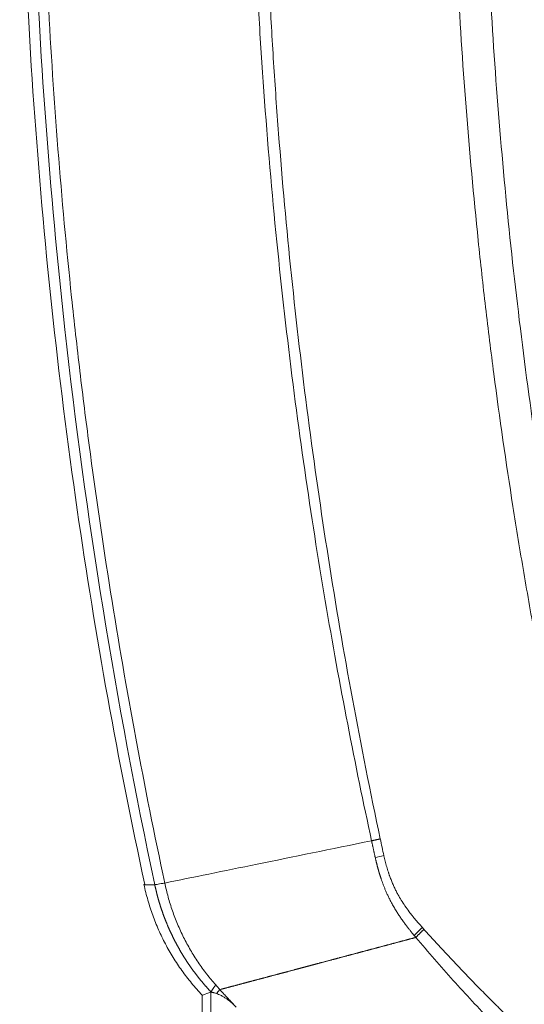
# Model space of a CAD drawing. Header units: millimetres. Extents: x 0 to 594, y 0 to 420.
# Tile 644 of 915: x 233.15 to 235.89, y 327.05 to 332.41. Entities that reach past the tile are written whole.
import ezdxf

# ---------------------------------------------------------------- set-up
doc = ezdxf.new("R2010")
doc.units = ezdxf.units.MM
doc.layers.add('1', color=7, linetype='Continuous', true_color=0xffffff)

msp = doc.modelspace()

# ---------------------------------------------------------------- linework, layer by layer
at = {"layer": '1', "color": 155, "linetype": 'Continuous', "lineweight": 18}
msp.add_line((234.143, 327.1055), (234.143, 317.6231), dxfattribs=at)
at = {"layer": '1', "color": 155, "linetype": 'Continuous', "lineweight": 13}
msp.add_line((234.1899, 327.1204), (234.1899, 317.6082), dxfattribs=at)
for centre, major_axis, ratio, start_param, end_param in [((235.2014, 327.8788), (0.2433, 0.0573), 0.004157, 1.865778, 2.074202), ((235.4099, 327.4879), (0.188, 0.1648), 0.141109, 1.824695, 2.09364), ((234.3732, 327.2893), (0.1814, 0.172), 0.098146, 2.5181, 3.017464)]:
    msp.add_ellipse(centre, major_axis=major_axis, ratio=ratio, start_param=start_param, end_param=end_param, dxfattribs=at)
at = {"layer": '1', "color": 155, "linetype": 'Continuous', "lineweight": 18}
for points, knots in [([(233.1504, 334.1534), (233.1496, 333.4167), (233.2009, 331.9433), (233.4299, 329.7871), (233.6841, 328.3812), (233.8304, 327.7058)], [0, 0, 0, 0, 0.339684, 0.681396, 1, 1, 1, 1]), ([(235.6655, 334.1143), (235.6655, 333.872), (235.6687, 333.63), (235.6814, 333.1468), (235.6909, 332.9055), (235.7161, 332.4235), (235.7319, 332.1829), (235.7696, 331.7022), (235.7916, 331.4622), (235.8419, 330.9829), (235.8984, 330.5043), (235.9674, 330.0269), (236.0427, 329.5502), (236.1242, 329.0742), (236.2184, 328.5995), (236.2686, 328.3625)], [0, 0, 0, 0, 0.125, 0.125, 0.25, 0.25, 0.375, 0.375, 0.5, 0.5, 0.625, 0.75, 0.75, 0.875, 1, 1, 1, 1]), ([(235.0639, 327.9438), (234.8434, 327.8987), (234.4377, 327.8158), (234.0906, 327.7451), (233.9387, 327.7142)], [0, 0, 0, 0, 0.514404, 1, 1, 1, 1]), ([(233.9387, 327.7142), (233.9316, 327.7129), (233.9251, 327.7117), (233.9133, 327.7096), (233.908, 327.7086), (233.8988, 327.7071), (233.8948, 327.7065), (233.8885, 327.7056), (233.8861, 327.7053), (233.8844, 327.7051)], [0, 0, 0, 0, 0.25, 0.25, 0.5, 0.5, 0.75, 0.75, 1, 1, 1, 1]), ([(235.3044, 327.4184), (235.3026, 327.4179), (235.2991, 327.4169), (235.2938, 327.4155), (235.2885, 327.4141), (235.2832, 327.4127), (235.2779, 327.4113), (235.2726, 327.4099), (235.2673, 327.4084), (235.262, 327.407), (235.2567, 327.4056), (235.2514, 327.4042), (235.2461, 327.4028), (235.2408, 327.4014), (235.2355, 327.4), (235.2302, 327.3986), (235.2249, 327.3972), (235.2196, 327.3957), (235.2143, 327.3943), (235.2091, 327.3929), (235.2038, 327.3915), (235.1985, 327.3901), (235.1932, 327.3887), (235.188, 327.3873), (235.1827, 327.3859), (235.1774, 327.3845), (235.1721, 327.3831), (235.1669, 327.3817), (235.1616, 327.3803), (235.1564, 327.3789), (235.1511, 327.3775), (235.1458, 327.3761), (235.1406, 327.3747), (235.1353, 327.3733), (235.1301, 327.3719), (235.1248, 327.3705), (235.1196, 327.3691), (235.1143, 327.3677), (235.1091, 327.3663), (235.1039, 327.3649), (235.0986, 327.3635), (235.0934, 327.3621), (235.0882, 327.3607), (235.0829, 327.3593), (235.0777, 327.3579), (235.0725, 327.3565), (235.0673, 327.3551), (235.0621, 327.3538), (235.0568, 327.3524), (235.0516, 327.351), (235.0464, 327.3496), (235.0412, 327.3482), (235.036, 327.3468), (235.0308, 327.3454), (235.0256, 327.3441), (235.0204, 327.3427), (235.0152, 327.3413), (235.0101, 327.3399), (235.0049, 327.3385), (234.9997, 327.3371), (234.9945, 327.3358), (234.9893, 327.3344), (234.9842, 327.333), (234.979, 327.3316), (234.9738, 327.3303), (234.9687, 327.3289), (234.9635, 327.3275), (234.9584, 327.3261), (234.9532, 327.3248), (234.9481, 327.3234), (234.9429, 327.322), (234.9378, 327.3207), (234.9326, 327.3193), (234.9275, 327.3179), (234.9224, 327.3166), (234.9172, 327.3152), (234.9121, 327.3138), (234.907, 327.3125), (234.9019, 327.3111), (234.8968, 327.3097), (234.8917, 327.3084), (234.8866, 327.307), (234.8815, 327.3057), (234.8764, 327.3043), (234.8713, 327.3029), (234.8662, 327.3016), (234.8611, 327.3002), (234.856, 327.2989), (234.851, 327.2975), (234.8459, 327.2962), (234.8408, 327.2948), (234.8358, 327.2935), (234.8307, 327.2921), (234.8256, 327.2908), (234.8206, 327.2895), (234.8155, 327.2881), (234.8105, 327.2868), (234.8055, 327.2854), (234.8004, 327.2841), (234.7954, 327.2828), (234.7904, 327.2814), (234.7854, 327.2801), (234.7803, 327.2787), (234.7753, 327.2774), (234.7703, 327.2761), (234.7653, 327.2747), (234.7603, 327.2734), (234.7553, 327.2721), (234.7504, 327.2708), (234.7454, 327.2694), (234.7404, 327.2681), (234.7354, 327.2668), (234.7305, 327.2655), (234.7255, 327.2642), (234.7205, 327.2628), (234.7156, 327.2615), (234.7107, 327.2602), (234.7057, 327.2589), (234.7008, 327.2576), (234.6958, 327.2563), (234.6909, 327.255), (234.686, 327.2536), (234.6811, 327.2523), (234.6762, 327.251), (234.6713, 327.2497), (234.6664, 327.2484), (234.6615, 327.2471), (234.6566, 327.2458), (234.6517, 327.2445), (234.6468, 327.2432), (234.642, 327.2419), (234.6371, 327.2406), (234.6322, 327.2393), (234.6274, 327.2381), (234.6225, 327.2368), (234.6177, 327.2355), (234.6128, 327.2342), (234.608, 327.2329), (234.6032, 327.2316), (234.5984, 327.2303), (234.5935, 327.2291), (234.5887, 327.2278), (234.5839, 327.2265), (234.5791, 327.2252), (234.5743, 327.224), (234.5696, 327.2227), (234.5648, 327.2214), (234.56, 327.2202), (234.5552, 327.2189), (234.5505, 327.2176), (234.5457, 327.2164), (234.541, 327.2151), (234.5362, 327.2138), (234.5315, 327.2126), (234.5268, 327.2113), (234.522, 327.2101), (234.5173, 327.2088), (234.5126, 327.2076), (234.5079, 327.2063), (234.5032, 327.2051), (234.4985, 327.2038), (234.4938, 327.2026), (234.4891, 327.2013), (234.4845, 327.2001), (234.4798, 327.1988), (234.4751, 327.1976), (234.4705, 327.1964), (234.4658, 327.1951), (234.4612, 327.1939), (234.4566, 327.1927), (234.4519, 327.1914), (234.4473, 327.1902), (234.4427, 327.189), (234.4381, 327.1878), (234.4335, 327.1866), (234.4289, 327.1853), (234.4243, 327.1841), (234.4198, 327.1829), (234.4152, 327.1817), (234.4106, 327.1805), (234.4061, 327.1793), (234.4015, 327.1781), (234.397, 327.1769), (234.3924, 327.1757), (234.3879, 327.1744), (234.3834, 327.1732), (234.3789, 327.1721), (234.3744, 327.1709), (234.3699, 327.1697), (234.3654, 327.1685), (234.3609, 327.1673), (234.3564, 327.1661), (234.352, 327.1649), (234.3475, 327.1637), (234.343, 327.1625), (234.3386, 327.1614), (234.3342, 327.1602), (234.3297, 327.159), (234.3253, 327.1578), (234.3209, 327.1567), (234.3165, 327.1555), (234.3121, 327.1543), (234.3077, 327.1532), (234.3033, 327.152), (234.2989, 327.1508), (234.2946, 327.1497), (234.2902, 327.1485), (234.2859, 327.1474), (234.2815, 327.1462), (234.2772, 327.1451), (234.2729, 327.1439), (234.2685, 327.1428), (234.2642, 327.1416), (234.2599, 327.1405), (234.2556, 327.1394), (234.2513, 327.1382), (234.2471, 327.1371), (234.2428, 327.136), (234.24, 327.1352), (234.2385, 327.1348)], [0, 0, 0, 0, 0.004322, 0.008647, 0.012975, 0.017306, 0.02164, 0.025977, 0.030317, 0.03466, 0.039006, 0.043355, 0.047707, 0.052062, 0.056421, 0.060782, 0.065146, 0.069513, 0.073883, 0.078256, 0.082631, 0.08701, 0.091392, 0.095777, 0.100165, 0.104555, 0.108949, 0.113345, 0.117745, 0.122147, 0.126552, 0.130961, 0.135372, 0.139786, 0.144203, 0.148623, 0.153045, 0.157471, 0.161899, 0.166331, 0.170765, 0.175202, 0.179642, 0.184085, 0.18853, 0.192979, 0.19743, 0.201884, 0.206342, 0.210801, 0.215264, 0.21973, 0.224198, 0.228669, 0.233143, 0.23762, 0.242099, 0.246582, 0.251067, 0.255555, 0.260046, 0.264539, 0.269035, 0.273534, 0.278036, 0.282541, 0.287048, 0.291558, 0.29607, 0.300586, 0.305104, 0.309625, 0.314149, 0.318675, 0.323204, 0.327735, 0.33227, 0.336807, 0.341346, 0.345889, 0.350434, 0.354981, 0.359532, 0.364085, 0.36864, 0.373198, 0.377759, 0.382323, 0.386889, 0.391457, 0.396029, 0.400603, 0.405179, 0.409758, 0.41434, 0.418924, 0.42351, 0.4281, 0.432691, 0.437286, 0.441883, 0.446482, 0.451084, 0.455688, 0.460295, 0.464905, 0.469517, 0.474131, 0.478748, 0.483367, 0.487989, 0.492613, 0.497239, 0.501868, 0.506499, 0.511133, 0.515769, 0.520407, 0.525048, 0.529691, 0.534336, 0.538984, 0.543634, 0.548286, 0.552941, 0.557598, 0.562257, 0.566919, 0.571583, 0.576249, 0.580917, 0.585588, 0.590261, 0.594936, 0.599614, 0.604294, 0.608976, 0.613661, 0.618347, 0.623036, 0.627727, 0.632421, 0.637116, 0.641814, 0.646514, 0.651217, 0.655921, 0.660628, 0.665337, 0.670048, 0.674761, 0.679476, 0.684194, 0.688914, 0.693635, 0.698359, 0.703086, 0.707814, 0.712544, 0.717277, 0.722012, 0.726748, 0.731487, 0.736228, 0.740971, 0.745717, 0.750464, 0.755213, 0.759965, 0.764718, 0.769474, 0.774231, 0.778991, 0.783753, 0.788516, 0.793282, 0.79805, 0.802819, 0.807591, 0.812365, 0.81714, 0.821918, 0.826698, 0.831479, 0.836263, 0.841048, 0.845835, 0.850625, 0.855416, 0.860209, 0.865004, 0.869801, 0.8746, 0.8794, 0.884203, 0.889007, 0.893814, 0.898622, 0.903431, 0.908243, 0.913057, 0.917872, 0.922689, 0.927508, 0.932329, 0.937151, 0.941975, 0.946801, 0.951629, 0.956458, 0.96129, 0.966123, 0.970957, 0.975793, 0.980631, 0.985471, 0.990312, 0.995155, 1, 1, 1, 1]), ([(234.1899, 327.1204), (234.1729, 327.1145), (234.1502, 327.1067), (234.143, 327.1041), (234.143, 327.104)], [0, 0, 0, 0, 0.548223, 1, 1, 1, 1]), ([(234.1912, 327.1206), (234.1914, 327.1205), (234.1915, 327.1205), (234.1918, 327.1205), (234.1922, 327.1204), (234.1934, 327.1203), (234.1946, 327.1201), (234.1964, 327.1198), (234.1973, 327.1196), (234.1994, 327.1191), (234.2017, 327.1186), (234.2043, 327.118), (234.207, 327.1173), (234.2085, 327.1169), (234.213, 327.1156), (234.2163, 327.1145), (234.2199, 327.1133)], [0, 0, 0, 0, 0.03125, 0.03125, 0.0625, 0.125, 0.25, 0.25, 0.375, 0.375, 0.5, 0.625, 0.625, 0.75, 0.75, 1, 1, 1, 1]), ([(234.2199, 327.1133), (234.2222, 327.1162), (234.2249, 327.1194), (234.231, 327.1266), (234.2344, 327.1305), (234.2382, 327.1347)], [0, 0, 0, 0, 0.5, 0.5, 1, 1, 1, 1]), ([(234.2199, 327.1132), (234.2237, 327.1119), (234.2277, 327.1104), (234.236, 327.107), (234.2404, 327.105), (234.246, 327.1022), (234.2472, 327.1016), (234.2495, 327.1004), (234.2507, 327.0998), (234.2542, 327.0979), (234.2565, 327.0966), (234.2636, 327.0925), (234.2684, 327.0894), (234.2755, 327.0846), (234.2791, 327.0821), (234.2827, 327.0794), (234.285, 327.0776), (234.2862, 327.0767), (234.2922, 327.0721), (234.2968, 327.0682), (234.306, 327.0602), (234.3105, 327.056), (234.3193, 327.0474), (234.3236, 327.0429), (234.3279, 327.0384)], [0, 0, 0, 0, 0.125, 0.125, 0.25, 0.25, 0.28125, 0.28125, 0.3125, 0.3125, 0.375, 0.375, 0.5, 0.5, 0.5625, 0.59375, 0.59375, 0.625, 0.625, 0.75, 0.75, 0.875, 0.875, 1, 1, 1, 1])]:
    msp.add_open_spline(points, degree=3, knots=knots, dxfattribs=at)
at = {"layer": '1', "color": 155, "linetype": 'Continuous', "lineweight": 13}
for points, knots in [([(233.8844, 327.7052), (233.6725, 328.6975), (233.3873, 330.4532), (233.2285, 332.6114), (233.2079, 333.737), (233.2079, 334.1143), (233.2079, 334.1143)], [0, 0, 0, 0, 0.473715, 0.823762, 0.999975, 1, 1, 1, 1]), ([(233.2629, 334.1143), (233.2629, 333.8471), (233.2664, 333.5799), (233.2769, 333.1787), (233.2812, 333.0449), (233.2918, 332.777), (233.3226, 332.1065), (233.3755, 331.4341), (233.4462, 330.7638), (233.4612, 330.6299), (233.493, 330.3623), (233.5434, 329.9613), (233.6794, 329.029), (233.8269, 328.2373), (233.9387, 327.7142)], [0, 0, 0, 0, 0.125, 0.125, 0.1875, 0.1875, 0.25, 0.5, 0.5, 0.5625, 0.5625, 0.625, 0.75, 1, 1, 1, 1]), ([(235.0639, 327.9438), (235.0195, 328.1484), (234.9325, 328.5704), (234.8099, 329.2424), (234.6978, 329.9536), (234.6319, 330.4542), (234.5714, 330.968), (234.5439, 331.2316), (234.4952, 331.7722), (234.4741, 332.0491), (234.4481, 332.4746), (234.4403, 332.6181), (234.4269, 332.9084), (234.4211, 333.0552), (234.4118, 333.3523), (234.4046, 333.6526), (234.402, 333.9594), (234.4019, 334.1143)], [0, 0, 0, 0, 0.125, 0.25, 0.375, 0.5, 0.5, 0.625, 0.625, 0.75, 0.75, 0.8125, 0.8125, 0.875, 0.875, 0.9375, 1, 1, 1, 1]), ([(234.4703, 334.1143), (234.4697, 333.5964), (234.4823, 333.0783), (234.5151, 332.4325), (234.5225, 332.3034), (234.5391, 332.0455), (234.5664, 331.6589), (234.6013, 331.2732), (234.6814, 330.5029), (234.7484, 329.9909), (234.9094, 328.9701), (235.0034, 328.4613), (235.1109, 327.954)], [0, 0, 0, 0, 0.25, 0.25, 0.3125, 0.3125, 0.375, 0.5, 0.5, 0.75, 0.75, 1, 1, 1, 1]), ([(236.0967, 328.3278), (236.0465, 328.5655), (235.9994, 328.8038), (235.9334, 329.1621), (235.9015, 329.3415), (235.8715, 329.5212), (235.8518, 329.6411), (235.8422, 329.7011), (235.795, 330.0011), (235.7604, 330.2415), (235.7131, 330.6029), (235.6907, 330.7837), (235.67, 330.9647), (235.6567, 331.0855), (235.6502, 331.1459), (235.6187, 331.448), (235.5966, 331.6898), (235.5589, 332.1738), (235.5431, 332.416), (235.518, 332.9007), (235.5086, 333.1432), (235.4961, 333.6285), (235.493, 333.8713), (235.493, 334.1143)], [0, 0, 0, 0, 0.125, 0.125, 0.1875, 0.21875, 0.21875, 0.25, 0.25, 0.375, 0.375, 0.4375, 0.46875, 0.46875, 0.5, 0.5, 0.625, 0.625, 0.75, 0.75, 0.875, 0.875, 1, 1, 1, 1]), ([(235.0838, 327.852), (235.0835, 327.8535), (235.0828, 327.8566), (235.0817, 327.8612), (235.0806, 327.8661), (235.0795, 327.8711), (235.0784, 327.8762), (235.0772, 327.8816), (235.076, 327.8871), (235.0748, 327.8927), (235.0735, 327.8985), (235.0723, 327.9045), (235.0709, 327.9107), (235.0696, 327.917), (235.0682, 327.9235), (235.0668, 327.9301), (235.0653, 327.9369), (235.0644, 327.9415), (235.0639, 327.9438)], [0, 0, 0, 0, 0.04915, 0.10008, 0.152791, 0.207283, 0.263557, 0.321612, 0.381447, 0.443063, 0.50646, 0.571635, 0.63859, 0.707322, 0.77783, 0.850114, 0.924171, 1, 1, 1, 1]), ([(235.2958, 327.4286), (235.2953, 327.4293), (235.294, 327.4309), (235.2918, 327.4335), (235.2893, 327.4366), (235.2864, 327.4402), (235.2831, 327.4443), (235.2794, 327.4488), (235.2753, 327.4539), (235.2709, 327.4595), (235.2661, 327.4656), (235.2609, 327.4722), (235.2554, 327.4794), (235.2496, 327.4871), (235.2435, 327.4953), (235.237, 327.5041), (235.2303, 327.5135), (235.222, 327.5254), (235.2119, 327.5404), (235.2, 327.5588), (235.1876, 327.5793), (235.1748, 327.6017), (235.1633, 327.6234), (235.1535, 327.6433), (235.1456, 327.6605), (235.1384, 327.6771), (235.1319, 327.693), (235.1261, 327.7081), (235.1209, 327.7225), (235.1174, 327.7326), (235.1154, 327.7386), (235.1146, 327.7408), (235.1139, 327.743), (235.1131, 327.7453), (235.1123, 327.7477), (235.1115, 327.7502), (235.1107, 327.7528), (235.1099, 327.7554), (235.109, 327.758), (235.1082, 327.7608), (235.1073, 327.7636), (235.1064, 327.7665), (235.1055, 327.7694), (235.1046, 327.7724), (235.1037, 327.7755), (235.1027, 327.7787), (235.1018, 327.7819), (235.1008, 327.7852), (235.0999, 327.7886), (235.0989, 327.792), (235.0979, 327.7955), (235.097, 327.7991), (235.096, 327.8027), (235.095, 327.8065), (235.094, 327.8103), (235.093, 327.8141), (235.092, 327.818), (235.091, 327.822), (235.09, 327.8261), (235.0889, 327.8303), (235.0879, 327.8345), (235.0869, 327.8388), (235.0859, 327.8431), (235.0848, 327.8475), (235.0841, 327.8505), (235.0838, 327.852)], [0, 0, 0, 0, 0.005767, 0.012847, 0.021239, 0.030945, 0.041963, 0.054296, 0.067941, 0.0829, 0.099173, 0.116759, 0.135659, 0.155874, 0.177404, 0.200251, 0.224417, 0.249906, 0.29178, 0.337708, 0.387686, 0.44171, 0.499776, 0.541234, 0.580782, 0.61842, 0.654148, 0.687962, 0.719856, 0.749825, 0.754506, 0.759333, 0.764305, 0.769422, 0.774684, 0.780092, 0.785645, 0.791343, 0.797187, 0.803176, 0.80931, 0.815589, 0.822013, 0.828583, 0.835298, 0.842157, 0.849162, 0.856312, 0.863606, 0.871045, 0.878629, 0.886358, 0.894231, 0.902248, 0.91041, 0.918716, 0.927168, 0.935764, 0.944505, 0.953391, 0.962423, 0.971599, 0.980921, 0.990388, 1, 1, 1, 1]), ([(235.1304, 327.8631), (235.131, 327.8606), (235.1321, 327.8557), (235.1339, 327.8484), (235.1357, 327.8412), (235.1375, 327.8341), (235.1393, 327.827), (235.1412, 327.82), (235.1431, 327.8131), (235.145, 327.8063), (235.147, 327.7996), (235.149, 327.7929), (235.151, 327.7863), (235.153, 327.7798), (235.1551, 327.7734), (235.1572, 327.7671), (235.1593, 327.7608), (235.1633, 327.7493), (235.1695, 327.7327), (235.1781, 327.7114), (235.1872, 327.6909), (235.1968, 327.671), (235.2091, 327.6475), (235.2251, 327.6203), (235.2457, 327.5891), (235.266, 327.5611), (235.2855, 327.5362), (235.2983, 327.5206), (235.3065, 327.5109), (235.3095, 327.5072), (235.3127, 327.5036), (235.3159, 327.4998), (235.3191, 327.4961), (235.3225, 327.4922), (235.3259, 327.4883), (235.3293, 327.4844), (235.3329, 327.4804), (235.3365, 327.4763), (235.3389, 327.4736), (235.3401, 327.4722)], [0, 0, 0, 0, 0.016788, 0.03342, 0.049895, 0.066214, 0.082378, 0.098387, 0.114243, 0.129945, 0.145494, 0.160892, 0.176138, 0.191234, 0.20618, 0.220977, 0.235626, 0.250128, 0.302112, 0.353052, 0.402995, 0.451995, 0.500106, 0.579459, 0.662708, 0.750043, 0.810583, 0.87486, 0.88527, 0.895873, 0.906669, 0.917658, 0.928841, 0.940217, 0.951787, 0.96355, 0.975507, 0.987657, 1, 1, 1, 1]), ([(233.8256, 327.7057), (233.8255, 327.7054), (233.8261, 327.7052), (233.8294, 327.7048), (233.8329, 327.7047), (233.8426, 327.7045), (233.849, 327.7045), (233.8645, 327.7047), (233.8737, 327.7049), (233.8844, 327.7052)], [0, 0, 0, 0, 0.188476, 0.188476, 0.458984, 0.458984, 0.729492, 0.729492, 1, 1, 1, 1]), ([(234.1911, 327.1208), (234.1901, 327.1219), (234.188, 327.1241), (234.1849, 327.1274), (234.1819, 327.1308), (234.1788, 327.1341), (234.1758, 327.1374), (234.1728, 327.1408), (234.1697, 327.1441), (234.1668, 327.1475), (234.1638, 327.1509), (234.1608, 327.1542), (234.1579, 327.1576), (234.1549, 327.161), (234.152, 327.1644), (234.1491, 327.1678), (234.1462, 327.1712), (234.1433, 327.1747), (234.1405, 327.1781), (234.1376, 327.1816), (234.1348, 327.185), (234.132, 327.1885), (234.1292, 327.1919), (234.1264, 327.1954), (234.1236, 327.1989), (234.1208, 327.2024), (234.1181, 327.2058), (234.1154, 327.2093), (234.1127, 327.2129), (234.11, 327.2164), (234.1073, 327.2199), (234.1046, 327.2234), (234.1019, 327.2269), (234.0993, 327.2305), (234.0967, 327.234), (234.0941, 327.2376), (234.0915, 327.2411), (234.0889, 327.2447), (234.0863, 327.2482), (234.0838, 327.2518), (234.0812, 327.2554), (234.0787, 327.259), (234.0762, 327.2626), (234.0737, 327.2662), (234.0712, 327.2698), (234.0688, 327.2734), (234.0663, 327.277), (234.0639, 327.2806), (234.0615, 327.2842), (234.0591, 327.2878), (234.0567, 327.2915), (234.0543, 327.2951), (234.052, 327.2987), (234.0497, 327.3024), (234.0473, 327.306), (234.045, 327.3097), (234.0427, 327.3133), (234.0405, 327.317), (234.0382, 327.3206), (234.0359, 327.3243), (234.0337, 327.328), (234.0315, 327.3316), (234.0293, 327.3353), (234.0271, 327.339), (234.0249, 327.3427), (234.0228, 327.3463), (234.0207, 327.35), (234.0185, 327.3537), (234.0164, 327.3574), (234.0143, 327.3611), (234.0123, 327.3648), (234.0102, 327.3685), (234.0081, 327.3722), (234.0061, 327.3759), (234.0041, 327.3796), (234.0021, 327.3833), (234.0001, 327.3871), (233.9981, 327.3908), (233.9962, 327.3945), (233.9943, 327.3982), (233.9923, 327.4019), (233.9904, 327.4056), (233.9885, 327.4094), (233.9866, 327.4131), (233.9848, 327.4168), (233.9829, 327.4206), (233.9811, 327.4243), (233.9793, 327.428), (233.9775, 327.4317), (233.9757, 327.4355), (233.9739, 327.4392), (233.9722, 327.4429), (233.9704, 327.4467), (233.9687, 327.4504), (233.967, 327.4541), (233.9653, 327.4579), (233.9636, 327.4616), (233.9619, 327.4654), (233.9603, 327.4691), (233.9587, 327.4728), (233.957, 327.4766), (233.9554, 327.4803), (233.9538, 327.484), (233.9523, 327.4878), (233.9507, 327.4915), (233.9492, 327.4953), (233.9476, 327.499), (233.9461, 327.5027), (233.9446, 327.5065), (233.9431, 327.5102), (233.9416, 327.5139), (233.9402, 327.5177), (233.9387, 327.5214), (233.9373, 327.5251), (233.9359, 327.5289), (233.9345, 327.5326), (233.9331, 327.5363), (233.9317, 327.54), (233.9304, 327.5438), (233.929, 327.5475), (233.9277, 327.5512), (233.9264, 327.5549), (233.9251, 327.5586), (233.9238, 327.5624), (233.9225, 327.5661), (233.9213, 327.5698), (233.92, 327.5735), (233.9188, 327.5772), (233.9176, 327.5809), (233.9164, 327.5846), (233.9152, 327.5883), (233.914, 327.592), (233.9129, 327.5957), (233.9117, 327.5994), (233.9106, 327.6031), (233.9095, 327.6068), (233.9084, 327.6105), (233.9073, 327.6141), (233.9062, 327.6178), (233.9051, 327.6215), (233.9041, 327.6252), (233.9031, 327.6288), (233.902, 327.6325), (233.901, 327.6362), (233.9, 327.6398), (233.899, 327.6435), (233.8981, 327.6471), (233.8971, 327.6508), (233.8962, 327.6544), (233.8952, 327.6581), (233.8943, 327.6617), (233.8934, 327.6654), (233.8925, 327.669), (233.8917, 327.6726), (233.8908, 327.6763), (233.89, 327.6799), (233.8891, 327.6835), (233.8883, 327.6871), (233.8875, 327.6907), (233.8867, 327.6943), (233.8859, 327.6979), (233.8851, 327.7015), (233.8846, 327.7039), (233.8844, 327.7051)], [0, 0, 0, 0, 0.006775, 0.013545, 0.020311, 0.027072, 0.033828, 0.04058, 0.047327, 0.054069, 0.060806, 0.067538, 0.074265, 0.080988, 0.087705, 0.094417, 0.101124, 0.107826, 0.114523, 0.121214, 0.1279, 0.13458, 0.141255, 0.147924, 0.154588, 0.161246, 0.167899, 0.174545, 0.181186, 0.187821, 0.19445, 0.201073, 0.20769, 0.214301, 0.220906, 0.227504, 0.234096, 0.240682, 0.247261, 0.253834, 0.2604, 0.26696, 0.273513, 0.280059, 0.286599, 0.293132, 0.299658, 0.306177, 0.312689, 0.319194, 0.325692, 0.332183, 0.338667, 0.345143, 0.351613, 0.358075, 0.364531, 0.370978, 0.377419, 0.383852, 0.390277, 0.396695, 0.403106, 0.409509, 0.415904, 0.422291, 0.428671, 0.435043, 0.441408, 0.447764, 0.454113, 0.460453, 0.466786, 0.473111, 0.479427, 0.485736, 0.492036, 0.498328, 0.504612, 0.510888, 0.517156, 0.523415, 0.529666, 0.535908, 0.542142, 0.548368, 0.554585, 0.560793, 0.566993, 0.573184, 0.579367, 0.585541, 0.591706, 0.597863, 0.60401, 0.610149, 0.61628, 0.622401, 0.628513, 0.634616, 0.640711, 0.646796, 0.652873, 0.65894, 0.664998, 0.671047, 0.677087, 0.683118, 0.68914, 0.695152, 0.701155, 0.707149, 0.713134, 0.719109, 0.725075, 0.731031, 0.736978, 0.742916, 0.748844, 0.754763, 0.760672, 0.766571, 0.772461, 0.778342, 0.784212, 0.790074, 0.795925, 0.801767, 0.807599, 0.813422, 0.819234, 0.825037, 0.830831, 0.836614, 0.842388, 0.848152, 0.853905, 0.85965, 0.865384, 0.871108, 0.876822, 0.882527, 0.888221, 0.893906, 0.89958, 0.905245, 0.910899, 0.916544, 0.922178, 0.927803, 0.933417, 0.939022, 0.944616, 0.9502, 0.955774, 0.961338, 0.966891, 0.972435, 0.977968, 0.983491, 0.989005, 0.994507, 1, 1, 1, 1]), ([(233.9387, 327.7142), (233.9443, 327.6887), (233.9503, 327.6632), (233.9641, 327.6128), (233.9719, 327.5879), (233.989, 327.5385), (233.9984, 327.5141), (234.0186, 327.4659), (234.0295, 327.4422), (234.0529, 327.3955), (234.0654, 327.3725), (234.0918, 327.3274), (234.1057, 327.3054), (234.1276, 327.2729), (234.1351, 327.2622), (234.1503, 327.241), (234.162, 327.2253), (234.1741, 327.21), (234.1823, 327.1998), (234.1864, 327.1947), (234.1989, 327.1797), (234.2074, 327.1699), (234.2161, 327.1601)], [0, 0, 0, 0, 0.125, 0.125, 0.25, 0.25, 0.375, 0.375, 0.5, 0.5, 0.625, 0.625, 0.75, 0.75, 0.8125, 0.8125, 0.875, 0.90625, 0.90625, 0.9375, 0.9375, 1, 1, 1, 1]), ([(235.3489, 327.4624), (235.3536, 327.4572), (235.3632, 327.4466), (235.3775, 327.4308), (235.3918, 327.4151), (235.4061, 327.3994), (235.4205, 327.3837), (235.4349, 327.3681), (235.4493, 327.3526), (235.4637, 327.337), (235.4782, 327.3215), (235.4926, 327.3061), (235.5071, 327.2907), (235.5217, 327.2753), (235.5362, 327.26), (235.5508, 327.2447), (235.5654, 327.2294), (235.58, 327.2142), (235.5946, 327.199), (235.6093, 327.1839), (235.624, 327.1688), (235.6387, 327.1537), (235.6534, 327.1387), (235.6681, 327.1237), (235.6829, 327.1088), (235.6977, 327.0939), (235.7125, 327.079), (235.7274, 327.0642), (235.7423, 327.0494), (235.7571, 327.0346), (235.7721, 327.0199), (235.787, 327.0052), (235.802, 326.9906), (235.8169, 326.976), (235.832, 326.9614), (235.847, 326.9469), (235.8621, 326.9324), (235.8771, 326.918), (235.8922, 326.9035), (235.9074, 326.8892), (235.9225, 326.8748), (235.9377, 326.8605), (235.9529, 326.8462), (235.9682, 326.832), (235.9834, 326.8178), (235.9987, 326.8037), (236.014, 326.7895), (236.0293, 326.7754), (236.0447, 326.7614), (236.0601, 326.7474), (236.0755, 326.7334), (236.0909, 326.7194), (236.1064, 326.7055), (236.1218, 326.6916), (236.1373, 326.6778), (236.1529, 326.664), (236.1684, 326.6502), (236.184, 326.6365), (236.1996, 326.6228), (236.2153, 326.6091), (236.231, 326.5954), (236.2466, 326.5818), (236.2624, 326.5683), (236.2781, 326.5547), (236.2939, 326.5412), (236.3097, 326.5277), (236.3255, 326.5143), (236.3414, 326.5009), (236.3573, 326.4875), (236.3732, 326.4742), (236.3891, 326.4609), (236.4051, 326.4476), (236.4211, 326.4343), (236.4371, 326.4211), (236.4532, 326.4079), (236.4692, 326.3948), (236.4854, 326.3817), (236.5015, 326.3686), (236.5177, 326.3555), (236.5339, 326.3425), (236.5501, 326.3295), (236.5663, 326.3165), (236.5826, 326.3036), (236.5989, 326.2907), (236.6153, 326.2778), (236.6317, 326.2649), (236.6481, 326.2521), (236.6645, 326.2393), (236.681, 326.2266), (236.6975, 326.2138), (236.714, 326.2011), (236.7306, 326.1885), (236.7472, 326.1758), (236.7638, 326.1632), (236.7804, 326.1506), (236.7971, 326.138), (236.8138, 326.1255), (236.8306, 326.113), (236.8474, 326.1005), (236.8642, 326.0881), (236.881, 326.0756), (236.8979, 326.0632), (236.9148, 326.0509), (236.9318, 326.0385), (236.9487, 326.0262), (236.9657, 326.0139), (236.9828, 326.0016), (236.9999, 325.9894), (237.0627, 325.9445), (237.1717, 325.8683), (237.3281, 325.7631), (237.4855, 325.6613), (237.6439, 325.5628), (237.8036, 325.4674), (237.9142, 325.404), (237.9744, 325.3701), (237.9838, 325.3648), (237.9933, 325.3595), (238.0027, 325.3543), (238.0122, 325.349), (238.0216, 325.3438), (238.031, 325.3385), (238.0405, 325.3333), (238.0499, 325.3281), (238.0593, 325.3229), (238.0688, 325.3177), (238.0782, 325.3126), (238.0876, 325.3074), (238.0971, 325.3023), (238.1065, 325.2971), (238.1159, 325.292), (238.1254, 325.2869), (238.1348, 325.2818), (238.1442, 325.2768), (238.1537, 325.2717), (238.1631, 325.2666), (238.1725, 325.2616), (238.1819, 325.2566), (238.1914, 325.2515), (238.2008, 325.2465), (238.2102, 325.2415), (238.2197, 325.2366), (238.2291, 325.2316), (238.2385, 325.2266), (238.248, 325.2217), (238.2574, 325.2168), (238.2668, 325.2118), (238.2762, 325.2069), (238.2857, 325.202), (238.2951, 325.1971), (238.3045, 325.1923), (238.314, 325.1874), (238.3234, 325.1825), (238.3328, 325.1777), (238.3423, 325.1729), (238.3517, 325.1681), (238.3611, 325.1633), (238.3706, 325.1585), (238.38, 325.1537), (238.3894, 325.1489), (238.3989, 325.1442), (238.4083, 325.1394), (238.4177, 325.1347), (238.4272, 325.13), (238.4366, 325.1252), (238.446, 325.1205), (238.4555, 325.1159), (238.4649, 325.1112), (238.4744, 325.1065), (238.4838, 325.1019), (238.4932, 325.0972), (238.5027, 325.0926), (238.5121, 325.088), (238.5216, 325.0833), (238.531, 325.0788), (238.5404, 325.0742), (238.5499, 325.0696), (238.5593, 325.065), (238.5688, 325.0605), (238.5782, 325.0559), (238.5877, 325.0514), (238.5971, 325.0469), (238.6066, 325.0424), (238.616, 325.0379), (238.6255, 325.0334), (238.6349, 325.0289), (238.6444, 325.0244), (238.6538, 325.02), (238.6633, 325.0155), (238.6728, 325.0111), (238.6822, 325.0067), (238.6917, 325.0022), (238.7011, 324.9978), (238.7106, 324.9934), (238.7201, 324.9891), (238.7295, 324.9847), (238.739, 324.9803), (238.7485, 324.976), (238.7579, 324.9716), (238.7674, 324.9673), (238.7769, 324.963), (238.7864, 324.9587), (238.7958, 324.9544), (238.8053, 324.9501), (238.8148, 324.9458), (238.8243, 324.9416), (238.8337, 324.9373), (238.8432, 324.933), (238.8527, 324.9288), (238.8622, 324.9246), (238.8717, 324.9204), (238.8812, 324.9162), (238.8907, 324.912), (238.9002, 324.9078), (238.9097, 324.9036), (238.9192, 324.8994), (238.9287, 324.8953), (238.9382, 324.8911), (238.9477, 324.887), (238.9572, 324.8829), (238.9667, 324.8788), (238.973, 324.876), (238.9762, 324.8746)], [0, 0, 0, 0, 0.004765, 0.009527, 0.014285, 0.01904, 0.023792, 0.02854, 0.033286, 0.038028, 0.042767, 0.047503, 0.052236, 0.056966, 0.061693, 0.066418, 0.071139, 0.075858, 0.080574, 0.085287, 0.089997, 0.094705, 0.099411, 0.104113, 0.108814, 0.113511, 0.118207, 0.1229, 0.12759, 0.132279, 0.136965, 0.141649, 0.146331, 0.151011, 0.155688, 0.160364, 0.165038, 0.16971, 0.17438, 0.179048, 0.183715, 0.18838, 0.193043, 0.197704, 0.202365, 0.207023, 0.21168, 0.216336, 0.220991, 0.225644, 0.230296, 0.234947, 0.239597, 0.244245, 0.248893, 0.25354, 0.258186, 0.262831, 0.267475, 0.272119, 0.276762, 0.281404, 0.286046, 0.290687, 0.295328, 0.299969, 0.304609, 0.309249, 0.313889, 0.318528, 0.323168, 0.327808, 0.332447, 0.337087, 0.341727, 0.346367, 0.351008, 0.355649, 0.36029, 0.364932, 0.369575, 0.374218, 0.378862, 0.383506, 0.388152, 0.392798, 0.397445, 0.402093, 0.406743, 0.411393, 0.416045, 0.420698, 0.425353, 0.430009, 0.434666, 0.439325, 0.443986, 0.448648, 0.453312, 0.457978, 0.462646, 0.467316, 0.471988, 0.476662, 0.481338, 0.486017, 0.490698, 0.495381, 0.500067, 0.542335, 0.58427, 0.62593, 0.667377, 0.708671, 0.749875, 0.752278, 0.754679, 0.757079, 0.759477, 0.761873, 0.764268, 0.766661, 0.769053, 0.771443, 0.773832, 0.776219, 0.778605, 0.780989, 0.783371, 0.785753, 0.788132, 0.790511, 0.792888, 0.795263, 0.797637, 0.80001, 0.802381, 0.804751, 0.807119, 0.809486, 0.811852, 0.814217, 0.81658, 0.818941, 0.821302, 0.823661, 0.826019, 0.828376, 0.830731, 0.833085, 0.835438, 0.83779, 0.84014, 0.84249, 0.844838, 0.847184, 0.84953, 0.851875, 0.854218, 0.85656, 0.858902, 0.861242, 0.86358, 0.865918, 0.868255, 0.870591, 0.872925, 0.875259, 0.877591, 0.879923, 0.882253, 0.884583, 0.886911, 0.889239, 0.891565, 0.893891, 0.896215, 0.898539, 0.900861, 0.903183, 0.905504, 0.907824, 0.910143, 0.912461, 0.914778, 0.917095, 0.919411, 0.921725, 0.924039, 0.926352, 0.928665, 0.930976, 0.933287, 0.935597, 0.937906, 0.940214, 0.942522, 0.944829, 0.947135, 0.94944, 0.951745, 0.954049, 0.956353, 0.958655, 0.960957, 0.963259, 0.965559, 0.96786, 0.970159, 0.972458, 0.974756, 0.977054, 0.979351, 0.981647, 0.983943, 0.986239, 0.988534, 0.990828, 0.993122, 0.995415, 0.997708, 1, 1, 1, 1]), ([(238.9187, 324.7418), (238.7632, 324.8085), (238.6068, 324.8803), (238.3718, 324.9962), (238.2934, 325.0362), (238.1366, 325.1189), (238.0582, 325.1616), (237.8232, 325.2939), (237.6668, 325.3877), (237.3555, 325.5867), (237.2007, 325.692), (236.9704, 325.8585), (236.8175, 325.9724), (236.5906, 326.1521), (236.3665, 326.3406), (236.2193, 326.4722), (236.0733, 326.6067), (236.0009, 326.6755), (235.8575, 326.816), (235.7155, 326.9594), (235.507, 327.1836), (235.3713, 327.3391), (235.3044, 327.4183)], [0, 0, 0, 0, 0.125, 0.125, 0.1875, 0.1875, 0.25, 0.25, 0.375, 0.375, 0.5, 0.5, 0.5625, 0.625, 0.6875, 0.75, 0.75, 0.8125, 0.8125, 0.875, 0.9375, 1, 1, 1, 1]), ([(234.3279, 327.0384), (234.3249, 327.0416), (234.3189, 327.048), (234.31, 327.0576), (234.301, 327.0671), (234.292, 327.0767), (234.2831, 327.0864), (234.2741, 327.096), (234.2652, 327.1056), (234.2562, 327.1153), (234.2473, 327.1249), (234.2413, 327.1314), (234.2383, 327.1346)], [0, 0, 0, 0, 0.099803, 0.19965, 0.299541, 0.399475, 0.499454, 0.599476, 0.699541, 0.799651, 0.899804, 1, 1, 1, 1])]:
    msp.add_open_spline(points, degree=3, knots=knots, dxfattribs=at)
for points, weights in [([(235.1109, 327.954), (235.0864, 327.9487), (235.0639, 327.9438)], [0.999999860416, 0.994523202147, 0.999999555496]), ([(235.3044, 327.4184), (235.3249, 327.4397), (235.3489, 327.4624)], [1, 0.990833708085, 1])]:
    msp.add_rational_spline(points, weights, degree=2, dxfattribs=at)
at = {"layer": '1', "color": 155, "linetype": 'Continuous', "lineweight": 18}
for points, degree in [([(235.1109, 327.954), (235.1174, 327.9237), (235.1235, 327.8933), (235.1304, 327.8631)], 3), ([(233.8256, 327.7055), (233.9008, 327.3609), (234.1426, 327.1042)], 2), ([(235.3044, 327.4184), (235.3015, 327.4218), (235.2987, 327.4252), (235.2958, 327.4286)], 3), ([(235.3401, 327.4722), (235.343, 327.4689), (235.346, 327.4657), (235.3489, 327.4624)], 3), ([(234.2161, 327.1601), (234.2236, 327.1517), (234.2311, 327.1433), (234.2387, 327.135)], 3), ([(234.1915, 327.1205), (234.1909, 327.1205), (234.1904, 327.1205), (234.1899, 327.1204)], 3)]:
    msp.add_open_spline(points, degree=degree, dxfattribs=at)

doc.saveas('drawing.dxf')
